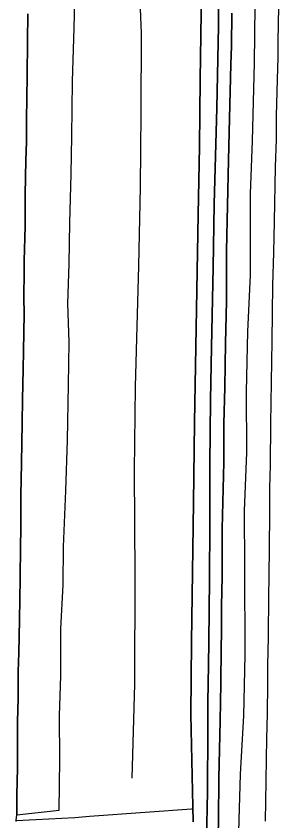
# Model space of a CAD drawing. Extents: x 154825 to 158680, y 370717 to 378075.
# Drawn here: x 156557.6 to 156619.1, y 375674 to 375862.1 of the extents above; entities that cross this region are included whole.
import ezdxf

# ---------------------------------------------------------------- set-up
doc = ezdxf.new("R2010")
doc.units = 0
for name, color, linetype in [('cultuurscheiding', 7, 'Continuous'), ('hoogteverschillijn', 7, 'Continuous'), ('maaiveldlijn algemeen - bomenrij', 7, 'Continuous'), ('maaiveldlijn algemeen - onverhard', 7, 'Continuous'), ('vlak_Bos', 7, 'Continuous'), ('vlak_Grasland', 7, 'Continuous'), ('vlak_Grazige_vegetatie', 7, 'Continuous')]:
    doc.layers.add(name, color=color, linetype=linetype)

msp = doc.modelspace()

# ---------------------------------------------------------------- linework, layer by layer
at = {"layer": 'cultuurscheiding'}
msp.add_lwpolyline([(156557.61, 375674.15), (156562.21, 375674.36), (156571.32, 375674.85), (156574.72, 375675.12), (156587.77, 375676.07), (156598.61, 375676.9), (156598.9, 375676.91)], dxfattribs=at)
at = {"layer": 'hoogteverschillijn'}
for points in [[(156575.57, 376001.43), (156577.26, 375988.97), (156578.96, 375976.43), (156581.11, 375958.35), (156582.78, 375944.78), (156584.12, 375930.78), (156584.54, 375915.59), (156586.31, 375898.91), (156586.09, 375877.23), (156586.8, 375858.13), (156586.79, 375839.49), (156586.62, 375822.23), (156586.22, 375803.72), (156585.44, 375775.48), (156585.17, 375755.87), (156585.34, 375731.27), (156585.3, 375705.98), (156584.63, 375684.03)], [(156609.42, 375662.66), (156609.78, 375674.29), (156610.1, 375684.96), (156610.88, 375698.58), (156611.14, 375712.85), (156611.06, 375733.23), (156610.98, 375746.48), (156611.57, 375760.11), (156611.49, 375774.3), (156611.79, 375788.36), (156612.38, 375801.56), (156612.38, 375820.58), (156612.86, 375832.96), (156613.32, 375851.18), (156613.56, 375871.13), (156614.52, 375890.86), (156614.58, 375904.1), (156614.35, 375920.44), (156614.81, 375947.02), (156615.25, 375961.15), (156615.07, 375971.65), (156615.43, 375982.27), (156615.82, 375992.29), (156616.86, 376001.44)], [(156560.3, 375862.63), (156560.23, 375856.26), (156560.14, 375848.15), (156560, 375837.82), (156559.98, 375832.71), (156559.88, 375828.45), (156559.74, 375820.43), (156559.7, 375812.97), (156559.47, 375804.94), (156559.49, 375802.48), (156559.41, 375796.29), (156559.49, 375792.58), (156559.34, 375783.77), (156559.22, 375779.6), (156559.11, 375772.52), (156558.97, 375767.04), (156558.83, 375757.64), (156558.71, 375750.11), (156558.68, 375742.31), (156558.62, 375738.16), (156558.5, 375730.65), (156558.39, 375721.05), (156558.22, 375713.29), (156558.1, 375708.97), (156558.03, 375702.58), (156557.95, 375697.32), (156557.9, 375692.29), (156557.88, 375686.42), (156557.73, 375680.09), (156557.72, 375675.47), (156567.65, 375676.53), (156567.84, 375688.31), (156567.72, 375698.7), (156568.07, 375707.94), (156568.08, 375718.91), (156568.57, 375729.17), (156568.66, 375738.11), (156569.18, 375751.18), (156569.63, 375763.03), (156569.87, 375775.9), (156569.99, 375785.91), (156569.72, 375794.92), (156570, 375804.21), (156570.16, 375813.79), (156570.47, 375825.16), (156570.65, 375834.06), (156570.77, 375846.83), (156571.14, 375859.31), (156571.58, 375874.28)], [(156619.05, 375868.05), (156618.91, 375860.36), (156618.82, 375856.11), (156618.77, 375852.38), (156618.62, 375847.27), (156618.41, 375838.78), (156618.37, 375833.27), (156618.18, 375826.89), (156617.94, 375814.1), (156617.77, 375806.86), (156617.58, 375799.2), (156617.42, 375786.24), (156617.1, 375766.91), (156617.02, 375757.13), (156616.87, 375751.83), (156616.88, 375745.29), (156616.77, 375738.37), (156616.69, 375730.82), (156616.59, 375726.82), (156616.54, 375717.01), (156616.39, 375710.35), (156616.38, 375705.99), (156616.28, 375699.24), (156616.14, 375693.16), (156616.1, 375688.65), (156616, 375683.36), (156615.82, 375674.01)]]:
    msp.add_lwpolyline(points, dxfattribs=at)
at = {"layer": 'maaiveldlijn algemeen - bomenrij'}
msp.add_lwpolyline([(156603.48, 375979.36), (156603.32, 375970.76), (156602.84, 375951.94), (156602.12, 375923.05), (156601.9, 375908.04), (156601.61, 375891.01), (156601, 375873.29), (156600.65, 375847.27), (156600.46, 375831.64), (156600.18, 375815.71), (156599.28, 375767.14), (156599.09, 375748.37), (156598.64, 375715.86), (156598.42, 375698.91), (156598.97, 375673.82)], dxfattribs=at)
at = {"layer": 'maaiveldlijn algemeen - onverhard'}
for points in [[(156602.13, 375669.51), (156602.34, 375680.89), (156602.43, 375695.43), (156602.45, 375701.8), (156602.61, 375710.46), (156602.63, 375715.93), (156602.79, 375730.55), (156602.87, 375743.49), (156602.92, 375757.35), (156603.08, 375772.34), (156603.25, 375784.72), (156603.66, 375803.33), (156603.92, 375818.11), (156604.55, 375840.63), (156604.91, 375859.72), (156604.93, 375872.44)], [(156608.01, 375862.8), (156607.93, 375855.08), (156607.81, 375850.88), (156607.51, 375838.13), (156607.22, 375828.39), (156606.82, 375807.22), (156606.78, 375795.4), (156606.58, 375785.69), (156606.41, 375775.39), (156606.2, 375766.81), (156606.16, 375757.85), (156605.8, 375742.32), (156605.81, 375731.06), (156605.64, 375724.29), (156605.65, 375719.14), (156605.44, 375707.38), (156605.46, 375706.16), (156605.34, 375697.44), (156604.97, 375684), (156604.89, 375674.25), (156604.68, 375664.16)]]:
    msp.add_lwpolyline(points, dxfattribs=at)
at = {"layer": 'vlak_Bos'}
for points in [[(156598.97, 375673.82), (156598.42, 375698.91), (156598.64, 375715.86), (156599.09, 375748.37), (156599.28, 375767.14), (156600.18, 375815.71), (156600.46, 375831.64), (156600.65, 375847.27), (156601, 375873.29)], [(156604.93, 375872.44), (156604.91, 375859.72), (156604.55, 375840.63), (156603.92, 375818.11), (156603.66, 375803.33), (156603.25, 375784.72), (156603.08, 375772.34), (156602.92, 375757.35), (156602.87, 375743.49), (156602.79, 375730.55), (156602.63, 375715.93), (156602.61, 375710.46), (156602.45, 375701.8), (156602.43, 375695.43), (156602.34, 375680.89), (156602.13, 375669.51)]]:
    msp.add_lwpolyline(points, dxfattribs=at)
at = {"layer": 'vlak_Grasland'}
for points in [[(156601, 375873.29), (156600.65, 375847.27), (156600.46, 375831.64), (156600.18, 375815.71), (156599.28, 375767.14), (156599.09, 375748.37), (156598.64, 375715.86), (156598.42, 375698.91), (156598.97, 375673.82)], [(156557.58, 375673.94), (156557.61, 375674.15), (156557.72, 375675.47), (156557.73, 375680.09), (156557.88, 375686.42), (156557.9, 375692.29), (156557.95, 375697.32), (156558.03, 375702.58), (156558.1, 375708.97), (156558.22, 375713.29), (156558.39, 375721.05), (156558.5, 375730.65), (156558.62, 375738.16), (156558.68, 375742.31), (156558.71, 375750.11), (156558.83, 375757.64), (156558.97, 375767.04), (156559.11, 375772.52), (156559.22, 375779.6), (156559.34, 375783.77), (156559.49, 375792.58), (156559.41, 375796.29), (156559.49, 375802.48), (156559.47, 375804.94), (156559.7, 375812.97), (156559.74, 375820.43), (156559.88, 375828.45), (156559.98, 375832.71), (156560, 375837.82), (156560.14, 375848.15), (156560.23, 375856.26), (156560.3, 375862.63)]]:
    msp.add_lwpolyline(points, dxfattribs=at)
at = {"layer": 'vlak_Grazige_vegetatie'}
for points in [[(156619.05, 375868.05), (156618.91, 375860.36), (156618.82, 375856.11), (156618.77, 375852.38), (156618.62, 375847.27), (156618.41, 375838.78), (156618.37, 375833.27), (156618.18, 375826.89), (156617.94, 375814.1), (156617.77, 375806.86), (156617.58, 375799.2), (156617.42, 375786.24), (156617.1, 375766.91), (156617.02, 375757.13), (156616.87, 375751.83), (156616.88, 375745.29), (156616.77, 375738.37), (156616.69, 375730.82), (156616.59, 375726.82), (156616.54, 375717.01), (156616.39, 375710.35), (156616.38, 375705.99), (156616.28, 375699.24), (156616.14, 375693.16), (156616.1, 375688.65), (156616, 375683.36), (156615.82, 375674.01)], [(156604.68, 375664.16), (156604.89, 375674.25), (156604.97, 375684), (156605.34, 375697.44), (156605.46, 375706.16), (156605.44, 375707.38), (156605.65, 375719.14), (156605.64, 375724.29), (156605.81, 375731.06), (156605.8, 375742.32), (156606.16, 375757.85), (156606.2, 375766.81), (156606.41, 375775.39), (156606.58, 375785.69), (156606.78, 375795.4), (156606.82, 375807.22), (156607.22, 375828.39), (156607.51, 375838.13), (156607.81, 375850.88), (156607.93, 375855.08), (156608.01, 375862.8)]]:
    msp.add_lwpolyline(points, dxfattribs=at)

doc.saveas('drawing.dxf')
